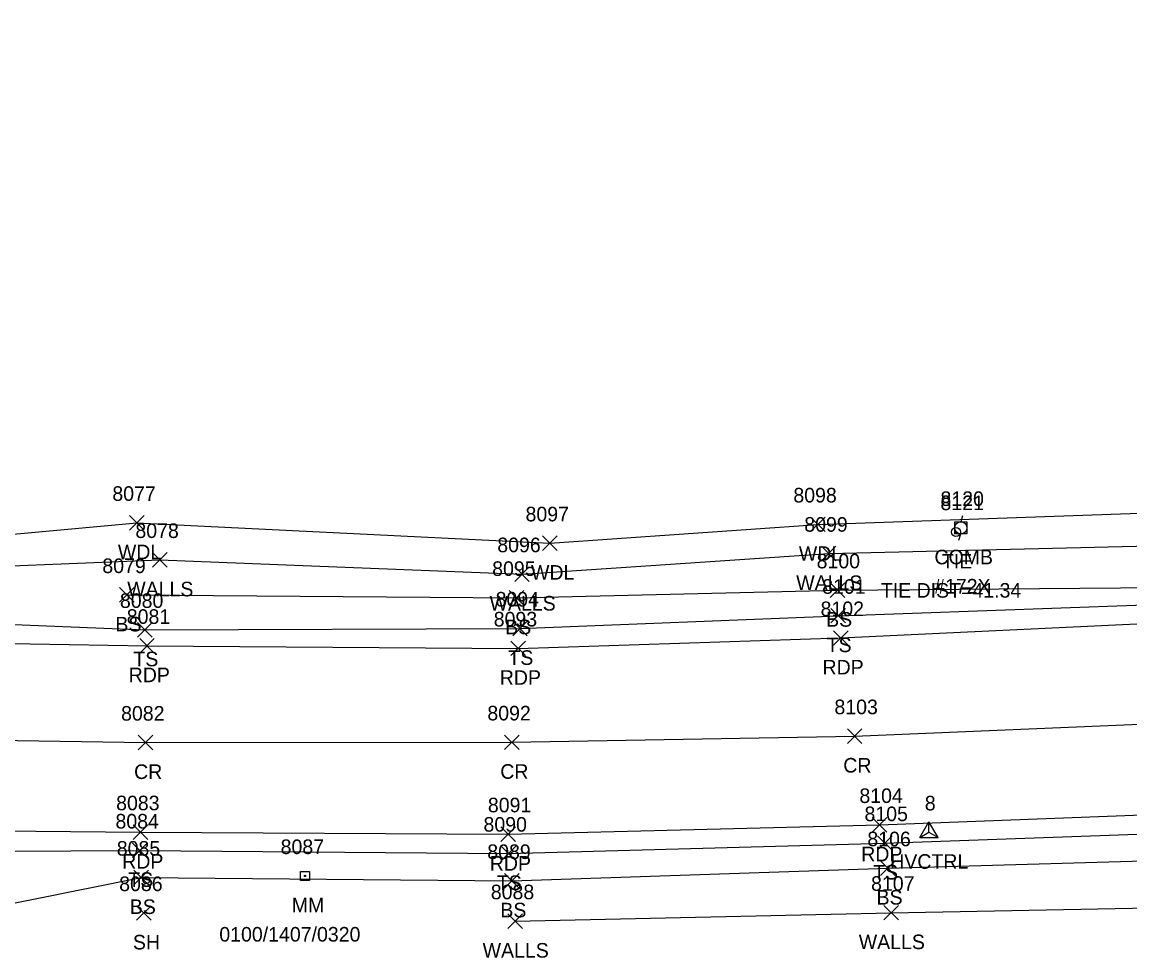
# Model space of a CAD drawing. Extents: x 1611797 to 1633212, y 298978 to 305475.
# Drawn here: x 1626547.6 to 1626699.4, y 304042.8 to 304171.1 of the extents above; entities that cross this region are included whole.
import ezdxf

# ---------------------------------------------------------------- set-up
doc = ezdxf.new("R2010")
doc.units = 0
for name, color, linetype in [('C_A', 7, 'Continuous'), ('C_C', 7, 'Continuous'), ('C_I', 7, 'Continuous'), ('CBP', 7, 'Continuous'), ('CPSM', 7, 'Continuous'), ('L_A', 7, 'Continuous'), ('L_I', 7, 'Continuous'), ('L_TIC', 7, 'Continuous'), ('LAWA', 7, 'Continuous'), ('LELB', 7, 'Continuous'), ('LWS', 7, 'Continuous'), ('P_A', 7, 'Continuous'), ('P_I', 7, 'Continuous'), ('P_TIC', 7, 'Continuous'), ('PET', 7, 'Continuous'), ('PRC', 7, 'Continuous'), ('S_A', 7, 'Continuous'), ('S_C', 7, 'Continuous'), ('S_I', 7, 'Continuous'), ('SRM', 7, 'Continuous'), ('U_A', 7, 'Continuous'), ('U_C', 7, 'Continuous'), ('U_I', 7, 'Continuous'), ('UP', 7, 'Continuous')]:
    doc.layers.add(name, color=color, linetype=linetype)

msp = doc.modelspace()

# ---------------------------------------------------------------- linework, layer by layer
at = {"layer": 'CBP'}
for radius in [0.625, 0.0833]:
    msp.add_circle((1626675.54, 304101.17), radius, dxfattribs=at)
at = {"layer": 'CPSM'}
for p, q in [((1626670.59, 304059.27), (1626671.84, 304061.44)), ((1626673.09, 304059.27), (1626671.84, 304061.44)), ((1626671.84, 304060), (1626671.84, 304061.44)), ((1626670.59, 304059.27), (1626671.84, 304060)), ((1626670.59, 304059.27), (1626673.09, 304059.27)), ((1626671.84, 304060), (1626671.84, 304060)), ((1626671.84, 304060), (1626673.09, 304059.27))]:
    msp.add_line(p, q, dxfattribs=at)
at = {"layer": 'L_TIC'}
for points in [[(1626562.28, 304101.44), (1626564.28, 304103.44)], [(1626564.28, 304101.44), (1626562.28, 304103.44)], [(1626655.6, 304101.22), (1626657.6, 304103.22)], [(1626657.6, 304101.22), (1626655.6, 304103.22)], [(1626618.9, 304098.63), (1626620.9, 304100.63)], [(1626620.9, 304098.63), (1626618.9, 304100.63)], [(1626565.44, 304096.35), (1626567.44, 304098.35)], [(1626567.44, 304096.35), (1626565.44, 304098.35)], [(1626657.1, 304097.21), (1626659.1, 304099.21)], [(1626659.1, 304097.21), (1626657.1, 304099.21)], [(1626615.08, 304094.4), (1626617.08, 304096.4)], [(1626617.08, 304094.4), (1626615.08, 304096.4)], [(1626560.92, 304091.54), (1626562.92, 304093.54)], [(1626562.92, 304091.54), (1626560.92, 304093.54)], [(1626658.31, 304092.19), (1626660.31, 304094.19)], [(1626660.31, 304092.19), (1626658.31, 304094.19)], [(1626614.33, 304091.15), (1626616.33, 304093.15)], [(1626616.33, 304091.15), (1626614.33, 304093.15)], [(1626658.41, 304088.7), (1626660.41, 304090.7)], [(1626660.41, 304088.7), (1626658.41, 304090.7)], [(1626614.8, 304086.95), (1626616.8, 304088.95)], [(1626616.8, 304086.95), (1626614.8, 304088.95)], [(1626563.41, 304086.76), (1626565.41, 304088.76)], [(1626565.41, 304086.76), (1626563.41, 304088.76)], [(1626562.71, 304056.52), (1626564.71, 304058.52)], [(1626564.71, 304056.52), (1626562.71, 304058.52)], [(1626664.78, 304057.53), (1626666.78, 304059.53)], [(1626666.78, 304057.53), (1626664.78, 304059.53)], [(1626613.22, 304056.09), (1626615.22, 304058.09)], [(1626615.22, 304056.09), (1626613.22, 304058.09)], [(1626665.22, 304054.09), (1626667.22, 304056.09)], [(1626667.22, 304054.09), (1626665.22, 304056.09)], [(1626562.89, 304052.8), (1626564.89, 304054.8)], [(1626564.89, 304052.8), (1626562.89, 304054.8)], [(1626613.67, 304052.34), (1626615.67, 304054.34)], [(1626615.67, 304052.34), (1626613.67, 304054.34)], [(1626563.27, 304047.94), (1626565.27, 304049.94)], [(1626565.27, 304047.94), (1626563.27, 304049.94)], [(1626665.68, 304047.98), (1626667.68, 304049.98)], [(1626667.68, 304047.98), (1626665.68, 304049.98)], [(1626614.13, 304046.82), (1626616.13, 304048.82)], [(1626616.13, 304046.82), (1626614.13, 304048.82)]]:
    msp.add_lwpolyline(points, dxfattribs=at)
at = {"layer": 'LAWA'}
msp.add_lwpolyline([(1626411.4, 304108.8), (1626433.48, 304103.67), (1626464.08, 304104.85), (1626490.94, 304101.74), (1626523.4, 304098.76), (1626563.28, 304102.44), (1626619.9, 304099.63), (1626656.6, 304102.22), (1626707.19, 304104), (1626757.02, 304101.61), (1626804.97, 304106.39), (1626848.36, 304112.49)], dxfattribs=at)
at = {"layer": 'LELB'}
for points in [[(1626402.5, 304096.46), (1626404.41, 304099.04), (1626434.37, 304097.26), (1626454.51, 304093.93), (1626495.74, 304091.54), (1626521.75, 304089.48), (1626564.41, 304087.76), (1626615.8, 304087.95), (1626659.41, 304089.7), (1626710.33, 304091.49), (1626757.81, 304093.55), (1626806.27, 304095.96), (1626854.88, 304099.64), (1626923.33, 304107.56), (1626950.99, 304112)], [(1626431.93, 304060.14), (1626432.82, 304060.82), (1626458.21, 304058.64), (1626491.13, 304056.25), (1626519.85, 304053.68), (1626525.87, 304057.34), (1626563.71, 304057.52), (1626614.22, 304057.09), (1626665.78, 304058.53), (1626710.59, 304060.11), (1626759.5, 304062.86), (1626805.43, 304066.17), (1626856.9, 304070.8), (1626925.67, 304078.9), (1626970.23, 304083.92), (1626990.1, 304087.67), (1627011.12, 304091.27), (1627044.38, 304095.81), (1627054.94, 304097.26), (1627059.57, 304091.47), (1627080.36, 304096.49), (1627098.18, 304106.6), (1627107.69, 304104.45), (1627107.01, 304095.79)], [(1626561.92, 304092.54), (1626615.33, 304092.15), (1626659.31, 304093.19), (1626709.12, 304093.6), (1626758.07, 304095.72), (1626806.49, 304097.15), (1626820.42, 304097.59), (1626832.17, 304099.14)], [(1626430.45, 304058.77), (1626432.38, 304056.01), (1626458, 304054.98), (1626488.03, 304049.71), (1626518.43, 304044.67), (1626563.89, 304053.8), (1626614.67, 304053.34), (1626666.22, 304055.09), (1626710.82, 304056.35), (1626760.2, 304060.3), (1626805.92, 304062.62), (1626857.19, 304069), (1626925.24, 304076.74), (1626970.23, 304083.92), (1626981.11, 304084.87), (1627008.47, 304084.12), (1627011.36, 304089.07), (1627045.29, 304092.38), (1627050, 304088.72)]]:
    msp.add_lwpolyline(points, dxfattribs=at)
at = {"layer": 'LWS'}
for points in [[(1626521.28, 304095.54), (1626566.44, 304097.35), (1626616.08, 304095.4), (1626658.1, 304098.21), (1626707.92, 304099.39), (1626757.02, 304101.61), (1626805.81, 304103.56), (1626822.22, 304105.82), (1626824.45, 304105.99), (1626849.59, 304107.5), (1626919.29, 304119.58), (1626946.29, 304124.17)], [(1626615.13, 304047.82), (1626666.68, 304048.98), (1626711.53, 304049.82), (1626760.11, 304053.49), (1626805.88, 304056.56), (1626857.38, 304060.85), (1626925.15, 304071), (1626975.75, 304078.78)]]:
    msp.add_lwpolyline(points, dxfattribs=at)
at = {"layer": 'P_TIC'}
for points in [[(1626658.76, 304085.64), (1626660.76, 304087.64)], [(1626660.76, 304085.64), (1626658.76, 304087.64)], [(1626563.69, 304084.58), (1626565.69, 304086.58)], [(1626565.69, 304084.58), (1626563.69, 304086.58)], [(1626614.54, 304084.22), (1626616.54, 304086.22)], [(1626616.54, 304084.22), (1626614.54, 304086.22)], [(1626660.66, 304072.19), (1626662.66, 304074.19)], [(1626662.66, 304072.19), (1626660.66, 304074.19)], [(1626563.48, 304071.31), (1626565.48, 304073.31)], [(1626565.48, 304071.31), (1626563.48, 304073.31)], [(1626613.67, 304071.34), (1626615.67, 304073.34)], [(1626615.67, 304071.34), (1626613.67, 304073.34)], [(1626664.08, 304060.02), (1626666.08, 304062.02)], [(1626666.08, 304060.02), (1626664.08, 304062.02)], [(1626562.8, 304059.02), (1626564.8, 304061.02)], [(1626564.8, 304059.02), (1626562.8, 304061.02)], [(1626613.17, 304058.74), (1626615.17, 304060.74)], [(1626615.17, 304058.74), (1626613.17, 304060.74)]]:
    msp.add_lwpolyline(points, dxfattribs=at)
at = {"layer": 'PET'}
for points in [[(1626422.36, 304092.84), (1626452.38, 304090.28), (1626453.21, 304090.13), (1626494.11, 304087.64), (1626521.93, 304086.28), (1626564.69, 304085.58), (1626615.54, 304085.22), (1626659.76, 304086.64), (1626709.96, 304089.06), (1626758.34, 304091.64), (1626806.31, 304094.34), (1626855.04, 304098.3), (1626923.44, 304106.26), (1626951.21, 304110.07), (1626969.86, 304113.2), (1626993.76, 304116.64), (1627006.46, 304118.33), (1627039.46, 304123.73), (1627092.78, 304133.08), (1627131.99, 304140.97), (1627175.11, 304149.46), (1627222.32, 304158.79), (1627238.87, 304161.57), (1627283.53, 304171.07)], [(1626446.72, 304063.67), (1626475.87, 304062), (1626520.68, 304060.44), (1626563.8, 304060.02), (1626614.17, 304059.74), (1626665.08, 304061.02), (1626710.69, 304062.75), (1626758.81, 304065.32), (1626804.98, 304068.2), (1626856.57, 304072.49), (1626925.27, 304080.38), (1626969.42, 304086.72), (1626989.59, 304089.61), (1627011.24, 304092.89), (1627043.71, 304098.34), (1627079.12, 304104.5), (1627105.31, 304109.58), (1627124.39, 304113.37), (1627185.68, 304125), (1627188.56, 304124.83), (1627228.43, 304133.78), (1627254.61, 304139.52), (1627277.47, 304143.8)]]:
    msp.add_lwpolyline(points, dxfattribs=at)
at = {"layer": 'PRC'}
msp.add_lwpolyline([(1626435.35, 304077.38), (1626453.26, 304076.13), (1626493.85, 304073.88), (1626497.65, 304073.84), (1626520.61, 304073.01), (1626564.48, 304072.31), (1626614.67, 304072.34), (1626661.66, 304073.19), (1626710.51, 304075.26), (1626758.46, 304077.58), (1626805.35, 304080.48), (1626855.63, 304084.98), (1626924.65, 304092.69), (1626963.91, 304098.24), (1627010.17, 304105.61), (1627041.6, 304110.61), (1627093.94, 304119.66), (1627134.22, 304127.97), (1627176.76, 304136.44), (1627224.97, 304146.23), (1627250.94, 304151.35), (1627286.78, 304158.21)], dxfattribs=at)
at = {"layer": 'SRM'}
msp.add_lwpolyline([(1626585.72, 304054.64), (1626586.97, 304054.64), (1626586.97, 304053.39), (1626585.72, 304053.39)], close=True, dxfattribs=at)
msp.add_circle((1626586.34, 304054.02), 0.0833, dxfattribs=at)
at = {"layer": 'UP'}
for p, q in [((1626675.37, 304100.9), (1626675.37, 304102.57)), ((1626675.37, 304102.57), (1626677.03, 304102.57)), ((1626676.45, 304103.4), (1626676.2, 304102.57)), ((1626677.03, 304102.57), (1626677.03, 304100.9)), ((1626676.2, 304101.74), (1626676.2, 304101.74)), ((1626677.03, 304100.9), (1626675.37, 304100.9)), ((1626675.95, 304100.07), (1626676.2, 304100.9))]:
    msp.add_line(p, q, dxfattribs=at)
msp.add_circle((1626676.2, 304101.74), 0.833, dxfattribs=at)

# ---------------------------------------------------------------- texts
at = {"layer": 'C_A'}
for s, p in [('TIE', (1626673.62, 304096.17)), ('HVCTRL', (1626666.53, 304055))]:
    msp.add_text(s, height=2, dxfattribs=at).set_placement(p)
at = {"layer": 'C_C'}
msp.add_text('TIE DIST=41.34', height=2, dxfattribs=at).set_placement((1626665.24, 304092.17))
at = {"layer": 'C_I'}
for s, p in [('8121', (1626673.42, 304104.17)), ('8', (1626671.27, 304063))]:
    msp.add_text(s, height=2, dxfattribs=at).set_placement(p)
at = {"layer": 'L_A'}
for s, p in [('WDL', (1626560.7, 304097.44)), ('WDL', (1626654.01, 304097.22)), ('WDL', (1626617.31, 304094.63)), ('WALLS', (1626653.65, 304093.21)), ('WALLS', (1626561.98, 304092.35)), ('WALLS', (1626611.63, 304090.4)), ('BS', (1626560.36, 304087.54)), ('BS', (1626613.77, 304087.15)), ('BS', (1626657.75, 304088.19)), ('TS', (1626657.82, 304084.7)), ('TS', (1626562.82, 304082.76)), ('TS', (1626614.21, 304082.95)), ('TS', (1626664.19, 304053.53)), ('TS', (1626562.12, 304052.52)), ('TS', (1626612.63, 304052.09)), ('BS', (1626664.66, 304050.09)), ('BS', (1626562.33, 304048.8)), ('BS', (1626613.11, 304048.34)), ('SH', (1626562.76, 304043.94)), ('WALLS', (1626610.68, 304042.82)), ('WALLS', (1626662.22, 304043.98))]:
    msp.add_text(s, height=2, dxfattribs=at).set_placement(p)
at = {"layer": 'L_I'}
for s, p in [('8077', (1626559.94, 304105.44)), ('8098', (1626653.26, 304105.22)), ('8097', (1626616.56, 304102.63)), ('8099', (1626654.76, 304101.21)), ('8078', (1626563.1, 304100.35)), ('8096', (1626612.69, 304098.4)), ('8100', (1626656.45, 304096.19)), ('8079', (1626558.57, 304095.54)), ('8095', (1626611.99, 304095.15)), ('8101', (1626657.21, 304092.7)), ('8080', (1626560.98, 304090.76)), ('8094', (1626612.46, 304090.95)), ('8105', (1626663.01, 304061.53)), ('8084', (1626560.37, 304060.52)), ('8090', (1626610.8, 304060.09)), ('8106', (1626663.4, 304058.09)), ('8085', (1626560.55, 304056.8)), ('8089', (1626611.32, 304056.34)), ('8086', (1626560.88, 304051.94)), ('8107', (1626663.91, 304051.98)), ('8088', (1626611.8, 304050.82))]:
    msp.add_text(s, height=2, dxfattribs=at).set_placement(p)
at = {"layer": 'P_A'}
for s, p in [('RDP', (1626657.25, 304081.64)), ('RDP', (1626562.18, 304080.58)), ('RDP', (1626613.03, 304080.22)), ('CR', (1626562.92, 304067.31)), ('CR', (1626613.1, 304067.34)), ('CR', (1626660.1, 304068.19)), ('RDP', (1626561.29, 304055.02)), ('RDP', (1626662.56, 304056.02)), ('RDP', (1626611.66, 304054.74))]:
    msp.add_text(s, height=2, dxfattribs=at).set_placement(p)
at = {"layer": 'P_I'}
for s, p in [('8081', (1626561.92, 304088.58)), ('8102', (1626656.99, 304089.64)), ('8093', (1626612.2, 304088.22)), ('8082', (1626561.14, 304075.31)), ('8092', (1626611.33, 304075.34)), ('8103', (1626658.89, 304076.19)), ('8083', (1626560.46, 304063.02)), ('8091', (1626611.4, 304062.74)), ('8104', (1626662.31, 304064.02))]:
    msp.add_text(s, height=2, dxfattribs=at).set_placement(p)
at = {"layer": 'S_A'}
msp.add_text('MM', height=2, dxfattribs=at).set_placement((1626584.53, 304049.02))
at = {"layer": 'S_C'}
msp.add_text('0100/1407/0320', height=2, dxfattribs=at).set_placement((1626574.6, 304045.02))
at = {"layer": 'S_I'}
msp.add_text('8087', height=2, dxfattribs=at).set_placement((1626583, 304057.02))
at = {"layer": 'U_A'}
msp.add_text('COMB', height=2, dxfattribs=at).set_placement((1626672.59, 304096.74))
at = {"layer": 'U_C'}
msp.add_text('#172X', height=2, dxfattribs=at).set_placement((1626672.55, 304092.74))
at = {"layer": 'U_I'}
msp.add_text('8120', height=2, dxfattribs=at).set_placement((1626673.42, 304104.74))

doc.saveas('drawing.dxf')
